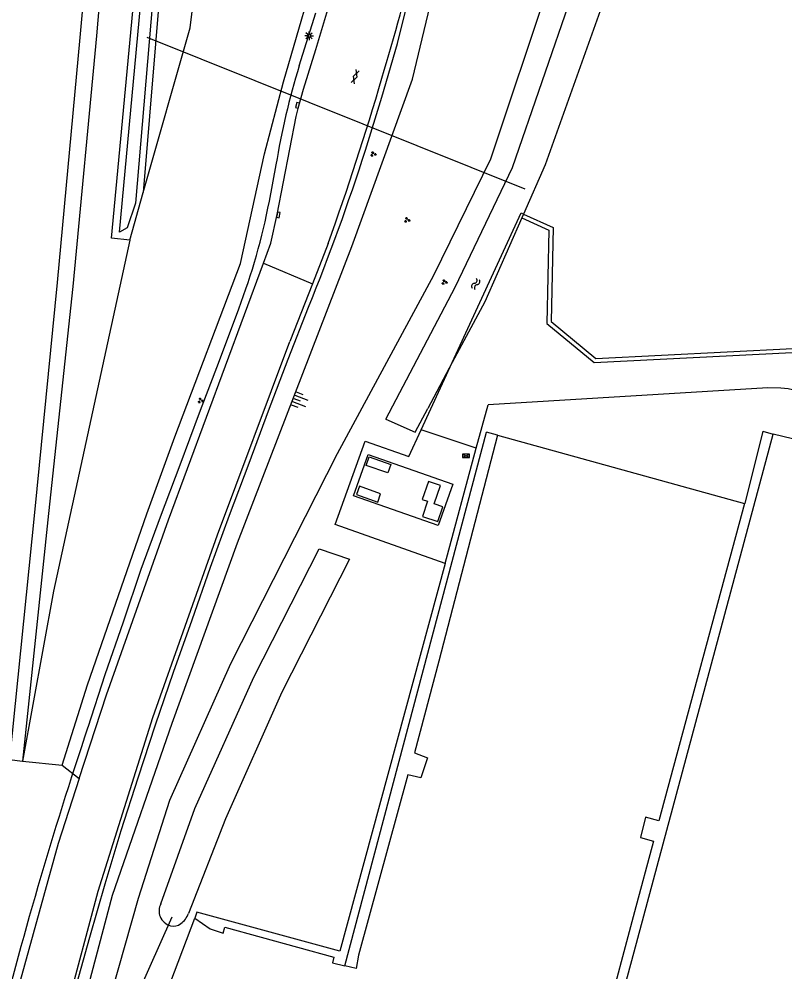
# Model space of a CAD drawing. Extents: x 133000 to 136000, y 400500 to 403500.
# Drawn here: x 133128.3 to 133238.4, y 400787.2 to 400924.3 of the extents above; entities that cross this region are included whole.
import ezdxf

# ---------------------------------------------------------------- set-up
doc = ezdxf.new("R2010")
doc.units = 0
for name, color, linetype in [('gg-afsc-hekwerk', 7, 'Continuous'), ('gg-knt-BGT kruinlijn', 7, 'Continuous'), ('gg-knt-bovenkant onderkant talud', 7, 'Continuous'), ('gg-knt-onverhard', 7, 'Continuous'), ('gg-knt-verharding', 7, 'Continuous'), ('gg-kntw-bovenkant insteek waterloop', 7, 'Continuous'), ('gg-kntw-waterlijn', 7, 'Continuous'), ('gg-kwrk-betonelement', 7, 'Continuous'), ('gg-kwrk-duiker nz buis', 7, 'Continuous'), ('gg-kwrk-luik', 7, 'Continuous'), ('gt-grn-groengrens', 7, 'Continuous'), ('gt-grn-weggrens', 7, 'Continuous'), ('gt-knt-geleideconstructie', 7, 'Continuous'), ('gt-symb-gesloten verharding', 7, 'Continuous'), ('gt-symb-groenvak', 7, 'Continuous'), ('gt-symb-kolk', 7, 'Continuous'), ('gt-symb-lichtmast', 7, 'Continuous'), ('gt-symb-rioolkast', 7, 'Continuous'), ('gt-symb-talud symbool', 7, 'Continuous'), ('gt-symb-watersymbool', 7, 'Continuous')]:
    doc.layers.add(name, color=color, linetype=linetype)

# ---------------------------------------------------------------- blocks, each defined once
blk = doc.blocks.new('gt0-KOLK')
at = {"layer": 'gt-symb-kolk'}
blk.add_lwpolyline([(0, 0), (0.38, 0), (0.38, 0.4), (-0.37, 0.4), (-0.37, 0), (0, 0)], dxfattribs=at)
blk = doc.blocks.new('gt0-TALUD_1')
at = {"layer": 'gt-symb-talud symbool'}
for p, q in [((-1, -1), (-1, 0)), ((0.5, -2), (0.5, 0)), ((-0.5, -2), (-0.5, 0)), ((0, -1), (0, 0)), ((1, -1), (1, 0))]:
    blk.add_line(p, q, dxfattribs=at)
blk = doc.blocks.new('gt0-LMAST')
at = {"layer": 'gt-symb-lichtmast'}
for p, q in [((-0.18, 0.17), (-0.45, 0.44)), ((-0.01, 0.25), (-0.01, 0.62)), ((0.17, 0.17), (0.44, 0.44)), ((-0.26, 0), (-0.63, 0)), ((-0.18, -0.18), (-0.45, -0.45)), ((-0.01, -0.25), (-0.01, -0.63)), ((0.44, -0.45), (0.17, -0.18)), ((0.24, 0), (0.62, 0))]:
    blk.add_line(p, q, dxfattribs=at)
blk.add_circle((-0.01, 0), 0.25, dxfattribs=at)
blk = doc.blocks.new('gt0-GESVH1')
at = {"layer": 'gt-symb-gesloten verharding'}
for p, q in [((-0.99, -0.26), (0.01, 0.24)), ((0.01, -0.26), (-0.99, 0.24)), ((0.01, 0.24), (1.01, -0.26)), ((1.01, 0.24), (0.01, -0.26))]:
    blk.add_line(p, q, dxfattribs=at)
blk = doc.blocks.new('gt0-GRVAK')
at = {"layer": 'gt-symb-groenvak'}
for p, q in [((-0.11, 0.19), (-0.23, 0.24)), ((-0.18, 0.15), (0.09, 0.15)), ((-0.09, 0.21), (-0.16, 0.32)), ((-0.05, 0.21), (-0.05, 0.39)), ((0, 0.21), (0.06, 0.32)), ((0.01, 0.19), (0.13, 0.24)), ((0.26, -0.05), (0.2, 0.06)), ((0.3, -0.05), (0.3, 0.13)), ((0.35, -0.05), (0.41, 0.06)), ((-0.25, -0.23), (-0.36, -0.18)), ((-0.32, -0.26), (-0.05, -0.26)), ((-0.23, -0.21), (-0.29, -0.1)), ((-0.18, -0.2), (-0.18, -0.02)), ((-0.14, -0.21), (-0.07, -0.1)), ((-0.12, -0.23), (0, -0.18)), ((0.24, -0.07), (0.12, -0.02)), ((0.17, -0.11), (0.44, -0.11)), ((0.37, -0.07), (0.49, -0.02))]:
    blk.add_line(p, q, dxfattribs=at)
blk = doc.blocks.new('gt0-RKAST')
at = {"layer": 'gt-symb-rioolkast'}
for p, q in [((-0.5, -0.25), (0.5, 0.25)), ((-0.5, 0.25), (0.5, -0.25))]:
    blk.add_line(p, q, dxfattribs=at)
blk.add_lwpolyline([(0.5, 0.25), (-0.5, 0.25), (-0.5, -0.25), (0.5, -0.25)], close=True, dxfattribs=at)
blk = doc.blocks.new('gt0-WA')
at = {"layer": 'gt-symb-watersymbool'}
for centre, start, end in [((-0.32, 0.02), 28.0725, 151.9275), ((0.43, 0.42), 208.0725, 331.9275), ((-0.32, -0.43), 28.0725, 151.9275), ((0.43, -0.03), 208.0725, 331.9275)]:
    blk.add_arc(centre, 0.425, start, end, dxfattribs=at)

msp = doc.modelspace()

# ---------------------------------------------------------------- linework, layer by layer
at = {"layer": 'gg-afsc-hekwerk'}
for p, q in [((133186.13, 400865.22), (133190.59, 400874.88)), ((133194.07, 400862.57), (133186.13, 400865.22)), ((133189.58, 400846.01), (133194.07, 400862.57)), ((133189.58, 400846.01), (133173.78, 400851.58)), ((133146.76, 400776.86), (133153.6, 400794.99))]:
    msp.add_line(p, q, dxfattribs=at)
for points in [[(133190.59, 400874.88), (133200.53, 400896.41), (133200.84, 400896.26)], [(133200.84, 400896.26), (133205.1, 400894.3), (133204.83, 400880.78), (133211.23, 400875.49), (133239.57, 400876.92), (133270.83, 400867.28), (133276.74, 400866.95), (133277.15, 400864.68)], [(133173.78, 400851.58), (133178.09, 400863.6), (133184.37, 400861.39), (133186.13, 400865.22)], [(133189.58, 400846.01), (133174.44, 400790.2), (133153.91, 400795.82), (133153.6, 400794.99)]]:
    msp.add_lwpolyline(points, dxfattribs=at)
at = {"layer": 'gg-knt-BGT kruinlijn'}
for points in [[(133150.73, 400864.19), (133160.18, 400889.16), (133163.61, 400904.9), (133166.37, 400915.3), (133170.07, 400928.18), (133174.83, 400949.3), (133177.4, 400967.9), (133178.77, 400981.29), (133179.76, 401000), (133179.9, 401002.61)], [(133131.75, 400745.23), (133131.35, 400754.79), (133134.71, 400771.68), (133141.77, 400798.27), (133150.34, 400823.02), (133159.75, 400848.95), (133176.15, 400891.6), (133184.87, 400915.65), (133190.81, 400940.33), (133194.98, 400966.83)], [(133134.51, 400816.97), (133138.18, 400828.54), (133146.71, 400853.14), (133150.73, 400864.19)]]:
    msp.add_lwpolyline(points, dxfattribs=at)
at = {"layer": 'gg-knt-bovenkant onderkant talud'}
msp.add_line((133128.84, 400817.54), (133134.51, 400816.97), dxfattribs=at)
for points in [[(133150.87, 401007.19), (133148.78, 401005.9), (133147.36, 401003.22), (133146.23, 400999.68), (133146.21, 400998.73), (133142.81, 400961.29), (133139.45, 400921.91), (133136.08, 400885.83), (133132.58, 400853.16), (133128.84, 400817.54)], [(133213.43, 400996.89), (133208.91, 400949.39), (133204.38, 400929.05), (133196.11, 400904.15), (133187.93, 400887.44), (133174.05, 400861.75), (133158.71, 400831.58), (133149.98, 400811.88), (133145.46, 400797.81), (133140.73, 400781.05)], [(133146.15, 400899.37), (133152.93, 400923.06), (133161.68, 400994.68)], [(133144.26, 400892.52), (133133.26, 400842), (133128.84, 400817.54)]]:
    msp.add_lwpolyline(points, dxfattribs=at)
at = {"layer": 'gg-knt-onverhard'}
msp.add_line((133194.07, 400862.57), (133195.75, 400868.8), dxfattribs=at)
for points in [[(133200.6, 400895.71), (133204.49, 400893.92), (133204.22, 400880.5), (133211.03, 400874.88), (133239.49, 400876.32), (133270.5, 400866.76)], [(133278.19, 400858.81), (133273.39, 400860.39), (133244.51, 400869.4), (133240.36, 400870.79), (133238.91, 400871.1), (133237.85, 400871.22), (133236, 400871.25), (133195.75, 400868.8)]]:
    msp.add_lwpolyline(points, dxfattribs=at)
at = {"layer": 'gg-knt-verharding'}
for p, q in [((133163.48, 400889.2), (133164.54, 400892.06)), ((133172.76, 400892.03), (133170.5, 400886.24)), ((133170.5, 400886.24), (133167.26, 400877.92))]:
    msp.add_line(p, q, dxfattribs=at)
for points in [[(133145.24, 401018.01), (133143.95, 401001.54), (133140.69, 400961.85), (133137.07, 400921.67), (133133.79, 400886.41), (133130.55, 400853.34), (133126.96, 400817.78)], [(133164.54, 400892.06), (133165.42, 400896.18), (133168.18, 400910.3), (133168.55, 400911.84), (133169.2, 400914.2), (133170.98, 400919.95)], [(133136.98, 400815.07), (133140.89, 400827.12), (133149.83, 400852.27), (133163.48, 400889.2)], [(133135.16, 400781.78), (133139.69, 400798.87), (133147.58, 400823.83), (133156.85, 400850.09), (133167.26, 400877.92)], [(133136.98, 400815.07), (133133.94, 400805.72), (133127.62, 400782.82), (133125.03, 400773.01), (133121.24, 400755.83), (133120.08, 400751.93), (133119.87, 400751.96)]]:
    msp.add_lwpolyline(points, dxfattribs=at)
for centre, radius, start, end in [((132912.86, 400997.17), 279.73, 343.0885, 350.8689), ((133012.18, 400971.05), 166.82, 342.1599, 347.6512), ((132806.71, 401024.15), 389.16, 340.1534, 343.8348)]:
    msp.add_arc(centre, radius, start, end, dxfattribs=at)
at = {"layer": 'gg-kntw-bovenkant insteek waterloop'}
for p, q in [((133144.26, 400892.52), (133146.15, 400899.37)), ((133200.84, 400896.26), (133200.6, 400895.71)), ((133190.59, 400874.88), (133187.09, 400868.31)), ((133185.26, 400864.88), (133187.09, 400868.31)), ((133181.06, 400866.77), (133185.26, 400864.88)), ((133171.48, 400848.11), (133175.83, 400846.61))]:
    msp.add_line(p, q, dxfattribs=at)
for points in [[(133181.06, 400866.77), (133191.01, 400885.72), (133199.29, 400902.97), (133207.82, 400927.76), (133212.45, 400949.14), (133214.69, 400965.5), (133217.25, 400996.9), (133218.42, 400999.69), (133218.87, 401000)], [(133247.75, 401000), (133247.3, 400999.71), (133246.79, 400999.58), (133236.97, 400999.7), (133232.33, 400999.91), (133225.57, 400998.93), (133222.44, 400996.49), (133219.52, 400965.02), (133217.24, 400948.35), (133212.11, 400926.14), (133203.98, 400903.35), (133200.84, 400896.26)], [(133144.26, 400892.52), (133141.61, 400892.81), (133151.39, 400996.95)], [(133151.39, 400996.95), (133154.23, 400996.5), (133146.15, 400899.37)], [(133200.6, 400895.71), (133195.27, 400883.65), (133190.59, 400874.88)], [(133148.71, 400797.01), (133153.61, 400810.73), (133162.1, 400829.64), (133171.48, 400848.11)], [(133175.83, 400846.61), (133166.12, 400827.47), (133158.01, 400809.24), (133152.67, 400795.65)]]:
    msp.add_lwpolyline(points, dxfattribs=at)
for centre, radius, start, end in [((133150.47, 400796.01), 2.02, 150.2485, 203.6129), ((133150.88, 400796.21), 2.48, 204.0322, 251.4938), ((133149.92, 400796.57), 2.9, 304.7489, 341.5614), ((133150.52, 400795.47), 1.66, 255.3427, 309.5592)]:
    msp.add_arc(centre, radius, start, end, dxfattribs=at)
at = {"layer": 'gg-kntw-waterlijn'}
msp.add_lwpolyline([(133142.75, 400893.64), (133152.25, 400995.87), (133153.37, 400995.77), (133145.05, 400897.83), (133143.89, 400894.26), (133142.75, 400893.64)], dxfattribs=at)
at = {"layer": 'gg-kwrk-betonelement'}
msp.add_lwpolyline([(133190.68, 400857.42), (133188.6, 400851.47), (133176.43, 400855.74), (133178.52, 400861.67), (133190.68, 400857.42)], dxfattribs=at)
at = {"layer": 'gg-kwrk-duiker nz buis'}
for p, q in [((133201.08, 400899.85), (133146.75, 400921.65)), ((133144.01, 400781.01), (133150.36, 400795.16))]:
    msp.add_line(p, q, dxfattribs=at)
at = {"layer": 'gg-kwrk-luik'}
for points in [[(133181.8, 400860.23), (133181.37, 400859.01), (133178.25, 400860.11), (133178.68, 400861.33), (133181.8, 400860.23)], [(133186.32, 400852.75), (133188.54, 400852.01), (133189.26, 400854.14), (133188.01, 400854.55), (133188.92, 400857.22), (133187.2, 400857.8), (133186.29, 400855.21), (133187.07, 400854.94), (133186.32, 400852.75)], [(133177.25, 400857.11), (133176.84, 400855.9), (133179.91, 400854.83), (133180.31, 400856.03), (133177.25, 400857.11)]]:
    msp.add_lwpolyline(points, dxfattribs=at)
at = {"layer": 'gt-grn-groengrens'}
for p, q in [((133175.15, 400788.11), (133195.51, 400864.89)), ((133197.1, 400864.45), (133195.51, 400864.89)), ((133235.25, 400865.01), (133236.73, 400864.6)), ((133197.1, 400864.45), (133232.61, 400854.62)), ((133126.96, 400817.78), (133128.84, 400817.54)), ((133134.51, 400816.97), (133136.98, 400815.07)), ((133153.6, 400794.99), (133153.62, 400794.98))]:
    msp.add_line(p, q, dxfattribs=at)
for points in [[(133232.61, 400854.62), (133220.29, 400808.98), (133218.41, 400809.5), (133217.69, 400806.59), (133219.56, 400806.07), (133216.81, 400795.86), (133212.53, 400779.85), (133212.38, 400779.89), (133211.95, 400777.92), (133213.39, 400777.61), (133213.91, 400779.49), (133216.77, 400790.14), (133236.73, 400864.6)], [(133235.25, 400865.01), (133232.67, 400854.61), (133232.61, 400854.62)], [(133272.14, 400854.54), (133254.64, 400860.27), (133236.73, 400864.6)], [(133197.1, 400864.45), (133188.66, 400831.93), (133185.16, 400818.77), (133187.03, 400818.05), (133186.11, 400815.15), (133184.23, 400815.57), (133177.12, 400789.65), (133176.78, 400787.73), (133175.15, 400788.11)], [(133153.62, 400794.98), (133155.8, 400793.44), (133157.69, 400792.79), (133157.93, 400793.68), (133173.6, 400789.34), (133173.41, 400788.55), (133175.15, 400788.11)]]:
    msp.add_lwpolyline(points, dxfattribs=at)
at = {"layer": 'gt-grn-weggrens'}
msp.add_line((133163.48, 400889.2), (133170.5, 400886.24), dxfattribs=at)
at = {"layer": 'gt-knt-geleideconstructie'}
for p, q in [((133168.61, 400917.58), (133170.99, 400925.18)), ((133164.31, 400898.1), (133165.27, 400903.33))]:
    msp.add_line(p, q, dxfattribs=at)
for points in [[(133178.14, 400905.46), (133180.48, 400913.08), (133182.74, 400920.8), (133184.64, 400928.55), (133186.51, 400936.35), (133188.15, 400944.18)], [(133121.73, 400714.4), (133122.98, 400722.3), (133124.33, 400730.23), (133125.74, 400738.11), (133127.3, 400745.93), (133128.91, 400753.74), (133130.62, 400761.56), (133132.43, 400768.97), (133134.4, 400776.74), (133136.37, 400784.51), (133138.48, 400792.23), (133140.69, 400799.91), (133143.01, 400807.56), (133145.45, 400815.16), (133147.93, 400822.77), (133150.54, 400830.34), (133153.23, 400837.89), (133155.86, 400845.44), (133158.58, 400852.92), (133161.39, 400860.44), (133164.2, 400867.95), (133167.04, 400875.4), (133169.95, 400882.86)], [(133138.24, 400822.45), (133140.72, 400830.03), (133143.34, 400837.58), (133145.89, 400845.17), (133148.64, 400852.69), (133151.51, 400860.17), (133154.29, 400867.67), (133157.15, 400875.18), (133159.93, 400882.64)]]:
    msp.add_lwpolyline(points, dxfattribs=at)
for centre, radius, start, end in [((133269.47, 400886.46), 105.56, 162.852, 170.805), ((132859.78, 401008.03), 334.48, 338.0221, 342.1416), ((133070.51, 400916.35), 95.56, 339.3435, 348.9948), ((133711.46, 400629.9), 604.7, 161.43298, 163.7102), ((133693.63, 400635.23), 586.09, 163.72093, 166.05696)]:
    msp.add_arc(centre, radius, start, end, dxfattribs=at)

# ---------------------------------------------------------------- block references
at = {"layer": 'gt-symb-gesloten verharding', "rotation": -109.93904791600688}
msp.add_blockref('gt0-GESVH1', (133176.65, 400916.02), dxfattribs=at)
at = {"layer": 'gt-symb-groenvak'}
for p in [(133179.25, 400904.87), (133184.1, 400895.4), (133189.49, 400886.47), (133154.43, 400869.42)]:
    msp.add_blockref('gt0-GRVAK', p, dxfattribs=at)
at = {"layer": 'gt-symb-kolk'}
for p, rotation in [((133168.55, 400911.84), 75.82485794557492), ((133165.42, 400896.18), -102.00670830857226)]:
    msp.add_blockref('gt0-KOLK', p, dxfattribs=dict(at, rotation=rotation))
at = {"layer": 'gt-symb-lichtmast'}
msp.add_blockref('gt0-LMAST', (133170.03, 400921.91), dxfattribs=at)
at = {"layer": 'gt-symb-rioolkast'}
msp.add_blockref('gt0-RKAST', (133192.57, 400861.47), dxfattribs=at)
at = {"layer": 'gt-symb-talud symbool', "xscale": 0.9996849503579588, "yscale": 0.9996849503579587, "rotation": 68.95425918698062}
msp.add_blockref('gt0-TALUD_1', (133167.86, 400869.7), dxfattribs=at)
at = {"layer": 'gt-symb-watersymbool', "rotation": -113.82289949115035}
msp.add_blockref('gt0-WA', (133194.01, 400886.25), dxfattribs=at)

doc.saveas('drawing.dxf')
